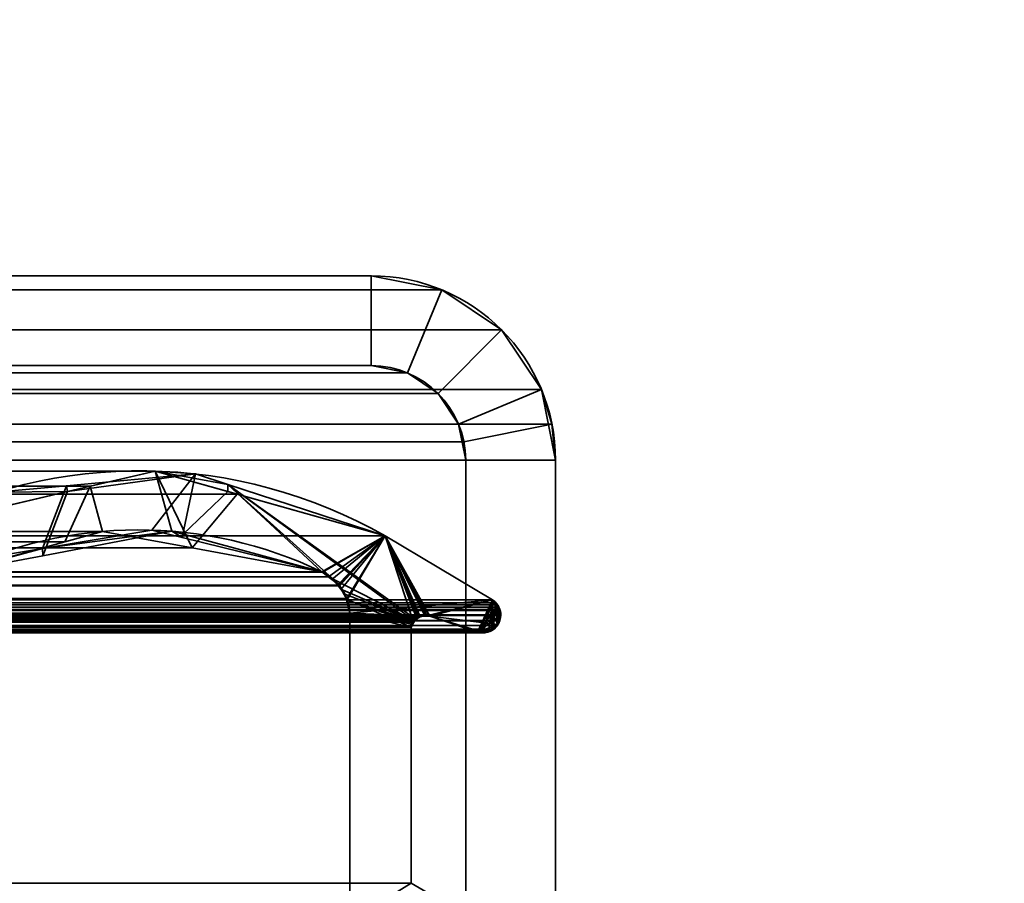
# Model space of a CAD drawing. Header units: millimetres. Extents: x -603 to 3703, y -121 to 193.
# Tile 284 of 656: x 406 to 422, y 7 to 22. Entities that reach past the tile are written whole.
import ezdxf

# ---------------------------------------------------------------- set-up
doc = ezdxf.new("R2010")
doc.units = ezdxf.units.MM
doc.layers.add('151', color=7, linetype='Continuous', true_color=0xffffff)

# ---------------------------------------------------------------- blocks, each defined once
blk = doc.blocks.new('UG_SURFACE_001')
at = {"layer": '151', "color": 252, "linetype": 'Continuous', "lineweight": 35}
for points in [[(603, -18, 2212.25), (603, 174.4, 2212.25), (-603, 174.4, 2212.25), (-603, -18, 2212.25)], [(-453, -18, 2062.25), (-453, 174.4, 2062.25), (453, 174.4, 2062.25), (453, -18, 2062.25)]]:
    blk.add_3dface(points, dxfattribs=at)
blk = doc.blocks.new('UG_SURFACE_010')
at = {"layer": '151', "color": 7, "linetype": 'Continuous', "lineweight": 35}
for points in [[(-409.18, 13.852, 2018.43), (409.18, 13.852, 2018.43), (407.808, 14.239, 2017.058)], [(-407.808, 14.239, 2017.058), (-409.18, 13.852, 2018.43), (407.808, 14.239, 2017.058)], [(407.808, 14.239, 2017.058), (406.725, 13.985, 2015.975), (-406.725, 13.985, 2015.975), (-407.808, 14.239, 2017.058)], [(408.429, 12.955, 2017.678), (406.932, 13.231, 2016.182), (406.725, 13.985, 2015.975), (407.808, 14.239, 2017.058)], [(407.808, 14.239, 2017.058), (409.18, 13.852, 2018.43), (408.429, 12.955, 2017.678)], [(409.18, 13.852, 2018.43), (-409.18, 13.852, 2018.43), (-411.652, 13.155, 2020.902), (411.652, 13.155, 2020.902)], [(404.366, 13.432, 2013.616), (-404.366, 13.432, 2013.616), (-406.725, 13.985, 2015.975), (406.725, 13.985, 2015.975)], [(406.299, 13.057, 2015.549), (404.432, 12.543, 2013.682), (404.366, 13.432, 2013.616), (406.725, 13.985, 2015.975)], [(406.725, 13.985, 2015.975), (406.932, 13.231, 2016.182), (406.299, 13.057, 2015.549)], [(409.18, 13.852, 2018.43), (411.652, 13.155, 2020.902), (410.595, 12.557, 2019.845), (408.429, 12.955, 2017.678)], [(406.932, 13.231, 2016.182), (-408.443, 13.138, 2017.693), (-408.088, 13.234, 2017.338)], [(406.932, 13.231, 2016.182), (408.429, 12.955, 2017.678), (-408.443, 13.138, 2017.693)], [(-408.088, 13.234, 2017.338), (406.299, 13.057, 2015.549), (406.932, 13.231, 2016.182)], [(-408.088, 13.234, 2017.338), (-406.31, 12.898, 2015.56), (406.299, 13.057, 2015.549)], [(413.445, 12.088, 2022.695), (411.652, 13.155, 2020.902), (-411.652, 13.155, 2020.902), (-413.445, 12.088, 2022.695)], [(-410.595, 12.557, 2019.845), (-408.443, 13.138, 2017.693), (408.429, 12.955, 2017.678)], [(406.299, 13.057, 2015.549), (-406.31, 12.898, 2015.56), (-404.432, 12.543, 2013.682)], [(-404.432, 12.543, 2013.682), (404.432, 12.543, 2013.682), (406.299, 13.057, 2015.549)], [(411.652, 13.155, 2020.902), (410.605, 12.552, 2019.855), (410.595, 12.557, 2019.845)], [(410.707, 12.472, 2019.957), (410.605, 12.552, 2019.855), (411.652, 13.155, 2020.902)], [(411.652, 13.155, 2020.902), (410.886, 12.333, 2020.136), (410.707, 12.472, 2019.957)], [(410.893, 12.321, 2020.143), (410.886, 12.333, 2020.136), (411.652, 13.155, 2020.902)], [(411.652, 13.155, 2020.902), (411.011, 12.108, 2020.261), (410.893, 12.321, 2020.143)], [(411.018, 12.095, 2020.268), (411.011, 12.108, 2020.261), (411.652, 13.155, 2020.902)], [(411.652, 13.155, 2020.902), (412.126, 11.715, 2021.376), (412.089, 11.633, 2021.339), (411.018, 12.095, 2020.268)], [(411.652, 13.155, 2020.902), (412.204, 11.79, 2021.454), (412.183, 11.77, 2021.433)], [(411.652, 13.155, 2020.902), (412.314, 11.82, 2021.564), (412.239, 11.804, 2021.489)], [(411.652, 13.155, 2020.902), (412.223, 11.8, 2021.473), (412.204, 11.79, 2021.454)], [(411.652, 13.155, 2020.902), (412.344, 11.826, 2021.594), (412.314, 11.82, 2021.564)], [(411.652, 13.155, 2020.902), (412.4, 11.817, 2021.65), (412.386, 11.819, 2021.636)], [(412.239, 11.804, 2021.489), (412.223, 11.8, 2021.473), (411.652, 13.155, 2020.902)], [(413.197, 11.548, 2022.447), (412.4, 11.817, 2021.65), (411.652, 13.155, 2020.902), (413.445, 12.088, 2022.695)], [(412.386, 11.819, 2021.636), (412.344, 11.826, 2021.594), (411.652, 13.155, 2020.902)], [(412.183, 11.77, 2021.433), (412.126, 11.715, 2021.376), (412.126, 11.715, 2021.376), (411.652, 13.155, 2020.902)], [(408.429, 12.955, 2017.678), (410.595, 12.557, 2019.845), (-410.595, 12.557, 2019.845)], [(-410.708, 12.472, 2019.958), (-410.595, 12.557, 2019.845), (410.595, 12.557, 2019.845)], [(410.595, 12.557, 2019.845), (410.605, 12.552, 2019.855), (-410.708, 12.472, 2019.958)], [(410.605, 12.552, 2019.855), (410.707, 12.472, 2019.957), (-410.708, 12.472, 2019.958)], [(410.886, 12.333, 2020.136), (-410.89, 12.318, 2020.14), (-410.873, 12.349, 2020.123)], [(410.886, 12.333, 2020.136), (-410.873, 12.349, 2020.123), (-410.708, 12.472, 2019.958)], [(-410.708, 12.472, 2019.958), (410.707, 12.472, 2019.957), (410.886, 12.333, 2020.136)], [(411.011, 12.108, 2020.261), (-411.01, 12.108, 2020.26), (-410.89, 12.318, 2020.14)], [(410.886, 12.333, 2020.136), (410.893, 12.321, 2020.143), (-410.89, 12.318, 2020.14)], [(-410.89, 12.318, 2020.14), (410.893, 12.321, 2020.143), (411.011, 12.108, 2020.261)], [(413.533, 12.004, 2022.783), (413.498, 12.037, 2022.748), (-413.498, 12.037, 2022.748), (-413.533, 12.004, 2022.783)], [(413.445, 12.088, 2022.695), (-413.445, 12.088, 2022.695), (-413.498, 12.037, 2022.748), (413.498, 12.037, 2022.748)], [(411.018, 12.095, 2020.268), (-411.062, 11.866, 2020.312), (-411.02, 12.091, 2020.27)], [(411.018, 12.095, 2020.268), (411.062, 11.866, 2020.312), (-411.062, 11.866, 2020.312)], [(411.018, 12.095, 2020.268), (-411.02, 12.091, 2020.27), (-411.01, 12.108, 2020.26)], [(-411.01, 12.108, 2020.26), (411.011, 12.108, 2020.261), (411.018, 12.095, 2020.268)], [(411.062, 11.866, 2020.312), (411.018, 12.095, 2020.268), (412.089, 11.633, 2021.339)], [(413.445, 12.088, 2022.695), (413.29, 11.543, 2022.54), (413.248, 11.537, 2022.498), (413.197, 11.548, 2022.447)], [(413.445, 12.088, 2022.695), (413.379, 11.555, 2022.629), (413.29, 11.543, 2022.54)], [(413.433, 11.573, 2022.682), (413.402, 11.558, 2022.652), (413.379, 11.555, 2022.629), (413.445, 12.088, 2022.695)], [(413.445, 12.088, 2022.695), (413.459, 11.596, 2022.709), (413.433, 11.573, 2022.682)], [(413.459, 11.596, 2022.709), (413.445, 12.088, 2022.695), (413.498, 12.037, 2022.748)], [(413.528, 11.658, 2022.778), (413.459, 11.596, 2022.709), (413.498, 12.037, 2022.748)], [(413.498, 12.037, 2022.748), (413.568, 11.736, 2022.818), (413.529, 11.658, 2022.779), (413.528, 11.658, 2022.778)], [(413.568, 11.736, 2022.818), (413.498, 12.037, 2022.748), (413.533, 12.004, 2022.783), (413.551, 11.964, 2022.801)], [(-413.576, 11.909, 2022.826), (-413.584, 11.838, 2022.834), (413.584, 11.838, 2022.834)], [(413.576, 11.909, 2022.826), (413.568, 11.926, 2022.818), (-413.568, 11.926, 2022.818), (-413.576, 11.909, 2022.826)], [(-413.576, 11.909, 2022.826), (413.584, 11.838, 2022.834), (413.576, 11.909, 2022.826)], [(413.551, 11.964, 2022.801), (-413.551, 11.964, 2022.801), (-413.568, 11.926, 2022.818), (413.568, 11.926, 2022.818)], [(-413.533, 12.004, 2022.783), (-413.551, 11.964, 2022.801), (413.551, 11.964, 2022.801)], [(-413.533, 12.004, 2022.783), (413.551, 11.964, 2022.801), (413.533, 12.004, 2022.783)], [(-411.062, 6.719, 2020.312), (-411.062, 11.866, 2020.312), (411.062, 11.866, 2020.312), (411.062, 6.719, 2020.312)], [(411.062, 6.719, 2020.312), (411.062, 11.866, 2020.312), (412.089, 11.633, 2021.339), (412.089, 7.354, 2021.339)], [(413.568, 11.736, 2022.818), (413.551, 11.964, 2022.801), (413.568, 11.926, 2022.818)], [(413.568, 11.736, 2022.818), (413.568, 11.926, 2022.818), (413.576, 11.909, 2022.826), (413.584, 11.838, 2022.834)], [(413.585, 11.825, 2022.835), (-413.584, 11.838, 2022.834), (-413.585, 11.825, 2022.835)], [(-413.585, 11.825, 2022.835), (-413.572, 11.745, 2022.822), (413.572, 11.745, 2022.822), (413.585, 11.825, 2022.835)], [(413.585, 11.825, 2022.835), (413.584, 11.838, 2022.834), (-413.584, 11.838, 2022.834)], [(413.572, 11.745, 2022.822), (-413.572, 11.745, 2022.822), (-413.568, 11.736, 2022.818), (413.568, 11.736, 2022.818)], [(413.568, 11.736, 2022.818), (-413.568, 11.736, 2022.818), (-413.529, 11.658, 2022.779)], [(413.529, 11.658, 2022.779), (413.568, 11.736, 2022.818), (-413.529, 11.658, 2022.779)], [(412.4, 11.817, 2021.65), (413.197, 11.548, 2022.447), (-413.197, 11.548, 2022.447), (-412.4, 11.817, 2021.65)], [(412.4, 11.817, 2021.65), (-412.4, 11.817, 2021.65), (-412.386, 11.817, 2021.636)], [(412.344, 11.826, 2021.594), (-412.386, 11.817, 2021.636), (-412.313, 11.816, 2021.563)], [(412.344, 11.826, 2021.594), (412.386, 11.819, 2021.636), (-412.386, 11.817, 2021.636)], [(-412.386, 11.817, 2021.636), (412.386, 11.819, 2021.636), (412.4, 11.817, 2021.65)], [(-412.313, 11.816, 2021.563), (412.314, 11.82, 2021.564), (412.344, 11.826, 2021.594)], [(412.314, 11.82, 2021.564), (-412.313, 11.816, 2021.563), (-412.26, 11.815, 2021.51)], [(-412.26, 11.815, 2021.51), (412.239, 11.804, 2021.489), (412.314, 11.82, 2021.564)], [(-412.26, 11.815, 2021.51), (-412.24, 11.803, 2021.49), (412.239, 11.804, 2021.489)], [(412.223, 11.8, 2021.473), (412.239, 11.804, 2021.489), (-412.24, 11.803, 2021.49)], [(412.204, 11.79, 2021.454), (-412.24, 11.803, 2021.49), (-412.182, 11.77, 2021.432)], [(412.204, 11.79, 2021.454), (412.223, 11.8, 2021.473), (-412.24, 11.803, 2021.49)], [(-412.182, 11.77, 2021.432), (412.183, 11.77, 2021.433), (412.204, 11.79, 2021.454)], [(412.183, 11.77, 2021.433), (-412.182, 11.77, 2021.432), (-412.163, 11.759, 2021.413)], [(-412.163, 11.759, 2021.413), (412.126, 11.715, 2021.376), (412.183, 11.77, 2021.433)], [(-412.163, 11.759, 2021.413), (-412.129, 11.711, 2021.379), (412.126, 11.715, 2021.376)], [(412.126, 11.715, 2021.376), (-412.129, 11.711, 2021.379), (-412.107, 11.682, 2021.357)], [(412.126, 11.715, 2021.376), (412.126, 11.715, 2021.376), (-412.129, 11.711, 2021.379)], [(-412.107, 11.682, 2021.357), (412.089, 11.633, 2021.339), (412.126, 11.715, 2021.376)], [(413.584, 11.838, 2022.834), (413.585, 11.825, 2022.835), (413.572, 11.745, 2022.822), (413.568, 11.736, 2022.818)], [(-413.529, 11.658, 2022.779), (-413.528, 11.658, 2022.778), (413.528, 11.658, 2022.778), (413.529, 11.658, 2022.779)], [(413.528, 11.658, 2022.778), (-413.528, 11.658, 2022.778), (-413.459, 11.596, 2022.709), (413.459, 11.596, 2022.709)], [(413.459, 11.596, 2022.709), (-413.459, 11.596, 2022.709), (-413.433, 11.573, 2022.682)], [(413.433, 11.573, 2022.682), (413.459, 11.596, 2022.709), (-413.433, 11.573, 2022.682)], [(413.433, 11.573, 2022.682), (-413.433, 11.573, 2022.682), (-413.402, 11.558, 2022.652)], [(413.402, 11.558, 2022.652), (413.433, 11.573, 2022.682), (-413.402, 11.558, 2022.652)], [(-413.402, 11.558, 2022.652), (-413.379, 11.555, 2022.629), (413.379, 11.555, 2022.629), (413.402, 11.558, 2022.652)], [(413.379, 11.555, 2022.629), (-413.379, 11.555, 2022.629), (-413.29, 11.543, 2022.54), (413.29, 11.543, 2022.54)], [(413.248, 11.537, 2022.498), (-413.29, 11.543, 2022.54), (-413.248, 11.537, 2022.498)], [(413.248, 11.537, 2022.498), (413.29, 11.543, 2022.54), (-413.29, 11.543, 2022.54)], [(-413.248, 11.537, 2022.498), (413.197, 11.548, 2022.447), (413.248, 11.537, 2022.498)], [(-413.248, 11.537, 2022.498), (-413.197, 11.548, 2022.447), (413.197, 11.548, 2022.447)], [(-412.107, 11.682, 2021.357), (-412.089, 11.633, 2021.339), (412.089, 11.633, 2021.339)], [(412.089, 7.354, 2021.339), (412.089, 11.633, 2021.339), (-412.089, 11.633, 2021.339), (-412.089, 7.354, 2021.339)]]:
    blk.add_3dface(points, dxfattribs=at)
blk = doc.blocks.new('UG_SURFACE_011')
at = {"layer": '151', "color": 7, "linetype": 'Continuous', "lineweight": 35}
for points in [[(406.328, 13.993, -8.75), (408.486, 14.191, -8.75), (407.753, 13.253, -8.75), (405.929, 12.948, -8.75)], [(405.931, 12.826, 2015.181), (408.088, 13.234, 2017.338), (407.808, 14.239, 2017.058), (406.343, 13.896, 2015.593)], [(408.486, 14.191, -8.75), (406.328, 13.993, -8.75), (406.343, 13.896, 2015.593)], [(406.343, 13.896, 2015.593), (407.808, 14.239, 2017.058), (408.486, 14.191, -8.75)], [(408.261, 13.128, -8.75), (407.753, 13.253, -8.75), (408.486, 14.191, -8.75)], [(407.808, 14.239, 2017.058), (409.022, 14.015, -8.75), (408.486, 14.191, -8.75)], [(407.808, 14.239, 2017.058), (409.022, 13.897, 2018.272), (409.022, 14.015, -8.75)], [(409.022, 13.897, 2018.272), (407.808, 14.239, 2017.058), (408.088, 13.234, 2017.338), (408.278, 13.183, 2017.528)], [(408.486, 14.191, -8.75), (409.022, 14.015, -8.75), (410.595, 12.557, -8.75), (408.261, 13.128, -8.75)], [(405.929, 12.948, -8.75), (405.018, 12.796, -8.75), (405.151, 13.885, -8.75), (406.328, 13.993, -8.75)], [(406.343, 13.896, 2015.593), (406.328, 13.993, -8.75), (405.151, 13.885, -8.75)], [(411.652, 13.155, -8.75), (409.022, 14.015, -8.75), (409.022, 13.897, 2018.272)], [(409.022, 14.015, -8.75), (412.142, 11.736, -8.75), (410.786, 12.435, -8.75), (410.771, 12.445, -8.75)], [(410.771, 12.445, -8.75), (410.595, 12.557, -8.75), (409.022, 14.015, -8.75)], [(409.022, 14.015, -8.75), (411.652, 13.155, -8.75), (412.223, 11.8, -8.75), (412.174, 11.762, -8.75)], [(412.174, 11.762, -8.75), (412.142, 11.736, -8.75), (409.022, 14.015, -8.75)], [(403.663, 13.267, 2012.913), (406.343, 13.896, 2015.593), (405.151, 13.885, -8.75)], [(406.343, 13.896, 2015.593), (403.663, 13.267, 2012.913), (404.432, 12.543, 2013.682), (405.931, 12.826, 2015.181)], [(408.278, 13.183, 2017.528), (410.595, 12.557, 2019.845), (411.652, 13.155, 2020.902), (409.022, 13.897, 2018.272)], [(409.022, 13.897, 2018.272), (411.652, 13.155, 2020.902), (411.652, 13.155, -8.75)], [(408.088, 13.234, 2017.338), (405.929, 12.948, -8.75), (407.753, 13.253, -8.75)], [(408.088, 13.234, 2017.338), (405.931, 12.826, 2015.181), (405.929, 12.948, -8.75)], [(408.088, 13.234, 2017.338), (407.753, 13.253, -8.75), (408.261, 13.128, -8.75)], [(408.261, 13.128, -8.75), (408.278, 13.183, 2017.528), (408.088, 13.234, 2017.338)], [(408.278, 13.183, 2017.528), (408.261, 13.128, -8.75), (410.595, 12.557, -8.75)], [(410.595, 12.557, -8.75), (410.595, 12.557, 2019.845), (408.278, 13.183, 2017.528)], [(411.652, 13.155, 2020.902), (410.595, 12.557, 2019.845), (410.765, 12.429, 2020.015)], [(410.765, 12.429, 2020.015), (410.873, 12.349, 2020.123), (411.652, 13.155, 2020.902)], [(411.652, 13.155, 2020.902), (410.873, 12.349, 2020.123), (410.918, 12.268, 2020.169)], [(410.918, 12.268, 2020.169), (411.02, 12.091, 2020.27), (411.652, 13.155, 2020.902)], [(413.445, 12.088, 2022.695), (411.652, 13.155, 2020.902), (411.02, 12.091, 2020.27), (411.021, 12.086, 2020.271)], [(413.445, 12.088, -8.75), (411.652, 13.155, -8.75), (411.652, 13.155, 2020.902), (413.445, 12.088, 2022.695)], [(413.197, 11.548, -8.75), (412.4, 11.817, -8.75), (411.652, 13.155, -8.75), (413.445, 12.088, -8.75)], [(411.652, 13.155, -8.75), (412.323, 11.826, -8.75), (412.319, 11.825, -8.75)], [(412.319, 11.825, -8.75), (412.24, 11.805, -8.75), (411.652, 13.155, -8.75)], [(412.4, 11.817, -8.75), (412.323, 11.826, -8.75), (411.652, 13.155, -8.75)], [(412.24, 11.805, -8.75), (412.223, 11.8, -8.75), (411.652, 13.155, -8.75)], [(405.929, 12.948, -8.75), (405.931, 12.826, 2015.181), (404.432, 12.543, 2013.682)], [(404.432, 12.543, 2013.682), (405.018, 12.796, -8.75), (405.929, 12.948, -8.75)], [(410.771, 12.445, -8.75), (410.765, 12.429, 2020.015), (410.595, 12.557, 2019.845)], [(410.595, 12.557, 2019.845), (410.595, 12.557, -8.75), (410.771, 12.445, -8.75)], [(410.765, 12.429, 2020.015), (410.771, 12.445, -8.75), (410.786, 12.435, -8.75)], [(410.786, 12.435, -8.75), (410.873, 12.349, 2020.123), (410.765, 12.429, 2020.015)], [(410.915, 12.269, -8.75), (410.786, 12.435, -8.75), (412.142, 11.736, -8.75)], [(410.786, 12.435, -8.75), (410.918, 12.268, 2020.169), (410.873, 12.349, 2020.123)], [(410.786, 12.435, -8.75), (410.915, 12.269, -8.75), (410.918, 12.268, 2020.169)], [(412.142, 11.736, -8.75), (410.982, 12.182, -8.75), (410.915, 12.269, -8.75)], [(410.918, 12.268, 2020.169), (410.915, 12.269, -8.75), (410.982, 12.182, -8.75)], [(410.982, 12.182, -8.75), (411.02, 12.091, 2020.27), (410.918, 12.268, 2020.169)], [(411.007, 12.083, -8.75), (410.982, 12.182, -8.75), (412.142, 11.736, -8.75)], [(411.02, 12.091, 2020.27), (410.982, 12.182, -8.75), (411.007, 12.083, -8.75)], [(411.007, 12.083, -8.75), (411.021, 12.086, 2020.271), (411.02, 12.091, 2020.27)], [(411.021, 12.086, 2020.271), (411.007, 12.083, -8.75), (411.062, 11.866, -8.75)], [(411.007, 12.083, -8.75), (412.142, 11.736, -8.75), (412.127, 11.706, -8.75)], [(412.127, 11.706, -8.75), (412.089, 11.633, -8.75), (411.062, 11.866, -8.75), (411.007, 12.083, -8.75)], [(411.021, 12.086, 2020.271), (411.062, 11.866, 2020.312), (413.445, 12.088, 2022.695)], [(411.062, 11.866, -8.75), (411.062, 11.866, 2020.312), (411.021, 12.086, 2020.271)], [(413.445, 12.088, 2022.695), (411.062, 11.866, 2020.312), (412.26, 11.815, 2021.51), (412.319, 11.816, 2021.569)], [(412.319, 11.816, 2021.569), (412.4, 11.817, 2021.65), (413.445, 12.088, 2022.695)], [(413.483, 12.051, 2022.733), (413.445, 12.088, 2022.695), (412.4, 11.817, 2021.65), (413.536, 11.674, 2022.786)], [(413.445, 12.088, -8.75), (413.469, 12.07, -8.75), (413.483, 12.054, -8.75), (413.197, 11.548, -8.75)], [(413.197, 11.548, -8.75), (413.483, 12.054, -8.75), (413.541, 11.988, -8.75)], [(413.469, 12.07, -8.75), (413.445, 12.088, -8.75), (413.445, 12.088, 2022.695)], [(413.445, 12.088, 2022.695), (413.483, 12.051, 2022.733), (413.469, 12.07, -8.75)], [(413.483, 12.051, 2022.733), (413.483, 12.054, -8.75), (413.469, 12.07, -8.75)], [(413.541, 11.988, -8.75), (413.483, 12.054, -8.75), (413.483, 12.051, 2022.733)], [(413.483, 12.051, 2022.733), (413.533, 12.004, 2022.783), (413.541, 11.988, -8.75)], [(413.54, 11.988, 2022.79), (413.533, 12.004, 2022.783), (413.483, 12.051, 2022.733), (413.536, 11.674, 2022.786)], [(412.089, 11.633, -8.75), (412.089, 7.354, -8.75), (411.062, 6.719, -8.75), (411.062, 11.866, -8.75)], [(411.062, 11.866, 2020.312), (412.163, 11.759, 2021.413), (412.172, 11.764, 2021.422)], [(411.062, 11.866, 2020.312), (412.107, 11.682, 2021.357), (412.124, 11.705, 2021.374)], [(412.172, 11.764, 2021.422), (412.24, 11.804, 2021.49), (411.062, 11.866, 2020.312)], [(412.24, 11.804, 2021.49), (412.26, 11.815, 2021.51), (411.062, 11.866, 2020.312)], [(411.062, 11.866, 2020.312), (412.089, 11.633, 2021.339), (412.107, 11.682, 2021.357)], [(412.124, 11.705, 2021.374), (412.163, 11.759, 2021.413), (411.062, 11.866, 2020.312)], [(412.089, 7.354, 2021.339), (412.089, 11.633, 2021.339), (411.062, 11.866, 2020.312), (411.062, 6.719, 2020.312)], [(411.062, 6.719, 2020.312), (411.062, 11.866, 2020.312), (411.062, 11.866, -8.75), (411.062, 6.719, -8.75)], [(413.197, 11.548, -8.75), (413.541, 11.988, -8.75), (413.546, 11.982, -8.75), (413.57, 11.91, -8.75)], [(413.57, 11.91, -8.75), (413.584, 11.868, -8.75), (413.58, 11.831, -8.75), (413.197, 11.548, -8.75)], [(413.533, 12.004, 2022.783), (413.54, 11.988, 2022.79), (413.541, 11.988, -8.75)], [(413.575, 11.911, 2022.825), (413.54, 11.988, 2022.79), (413.536, 11.674, 2022.786)], [(413.585, 11.83, 2022.835), (413.576, 11.909, 2022.826), (413.575, 11.911, 2022.825), (413.536, 11.674, 2022.786)], [(413.57, 11.91, -8.75), (413.546, 11.982, -8.75), (413.54, 11.988, 2022.79)], [(413.54, 11.988, 2022.79), (413.575, 11.911, 2022.825), (413.57, 11.91, -8.75)], [(413.546, 11.982, -8.75), (413.541, 11.988, -8.75), (413.54, 11.988, 2022.79)], [(413.584, 11.868, -8.75), (413.57, 11.91, -8.75), (413.575, 11.911, 2022.825)], [(413.58, 11.831, -8.75), (413.584, 11.868, -8.75), (413.575, 11.911, 2022.825)], [(413.575, 11.911, 2022.825), (413.576, 11.909, 2022.826), (413.58, 11.831, -8.75)], [(413.576, 11.909, 2022.826), (413.585, 11.83, 2022.835), (413.58, 11.831, -8.75)], [(412.107, 11.682, 2021.357), (412.089, 11.633, -8.75), (412.127, 11.706, -8.75)], [(412.127, 11.706, -8.75), (412.124, 11.705, 2021.374), (412.107, 11.682, 2021.357)], [(412.163, 11.759, 2021.413), (412.124, 11.705, 2021.374), (412.127, 11.706, -8.75)], [(412.163, 11.759, 2021.413), (412.127, 11.706, -8.75), (412.142, 11.736, -8.75)], [(412.163, 11.759, 2021.413), (412.142, 11.736, -8.75), (412.174, 11.762, -8.75)], [(412.174, 11.762, -8.75), (412.172, 11.764, 2021.422), (412.163, 11.759, 2021.413)], [(412.223, 11.8, -8.75), (412.24, 11.804, 2021.49), (412.172, 11.764, 2021.422)], [(412.172, 11.764, 2021.422), (412.174, 11.762, -8.75), (412.223, 11.8, -8.75)], [(412.223, 11.8, -8.75), (412.24, 11.805, -8.75), (412.24, 11.804, 2021.49)], [(412.26, 11.815, 2021.51), (412.24, 11.805, -8.75), (412.319, 11.825, -8.75)], [(412.26, 11.815, 2021.51), (412.24, 11.804, 2021.49), (412.24, 11.805, -8.75)], [(412.319, 11.825, -8.75), (412.319, 11.816, 2021.569), (412.26, 11.815, 2021.51)], [(412.319, 11.816, 2021.569), (412.319, 11.825, -8.75), (412.323, 11.826, -8.75)], [(412.319, 11.816, 2021.569), (412.323, 11.826, -8.75), (412.4, 11.817, -8.75)], [(412.4, 11.817, -8.75), (412.4, 11.817, 2021.65), (412.319, 11.816, 2021.569)], [(412.4, 11.817, -8.75), (413.197, 11.548, -8.75), (413.197, 11.548, 2022.447), (412.4, 11.817, 2021.65)], [(412.4, 11.817, 2021.65), (413.197, 11.548, 2022.447), (413.248, 11.537, 2022.498), (413.299, 11.544, 2022.549)], [(413.299, 11.544, 2022.549), (413.397, 11.557, 2022.647), (413.536, 11.674, 2022.786), (412.4, 11.817, 2021.65)], [(413.197, 11.548, -8.75), (413.58, 11.831, -8.75), (413.572, 11.745, -8.75), (413.534, 11.674, -8.75)], [(413.536, 11.674, 2022.786), (413.534, 11.674, -8.75), (413.572, 11.745, -8.75)], [(413.536, 11.674, 2022.786), (413.572, 11.745, 2022.822), (413.585, 11.825, 2022.835), (413.585, 11.83, 2022.835)], [(413.572, 11.745, -8.75), (413.572, 11.745, 2022.822), (413.536, 11.674, 2022.786)], [(413.58, 11.831, -8.75), (413.585, 11.825, 2022.835), (413.572, 11.745, 2022.822)], [(413.572, 11.745, 2022.822), (413.572, 11.745, -8.75), (413.58, 11.831, -8.75)], [(413.58, 11.831, -8.75), (413.585, 11.83, 2022.835), (413.585, 11.825, 2022.835)], [(412.107, 11.682, 2021.357), (412.089, 11.633, 2021.339), (412.089, 11.633, -8.75)], [(412.089, 7.354, -8.75), (412.089, 11.633, -8.75), (412.089, 11.633, 2021.339), (412.089, 7.354, 2021.339)], [(413.534, 11.674, -8.75), (413.52, 11.647, -8.75), (413.477, 11.612, -8.75), (413.197, 11.548, -8.75)], [(413.3, 11.539, -8.75), (413.197, 11.548, -8.75), (413.477, 11.612, -8.75)], [(413.248, 11.537, 2022.498), (413.197, 11.548, -8.75), (413.3, 11.539, -8.75)], [(413.248, 11.537, 2022.498), (413.197, 11.548, 2022.447), (413.197, 11.548, -8.75)], [(413.3, 11.539, -8.75), (413.299, 11.544, 2022.549), (413.248, 11.537, 2022.498)], [(413.396, 11.56, -8.75), (413.397, 11.557, 2022.647), (413.299, 11.544, 2022.549)], [(413.299, 11.544, 2022.549), (413.32, 11.537, -8.75), (413.396, 11.56, -8.75)], [(413.299, 11.544, 2022.549), (413.3, 11.539, -8.75), (413.32, 11.537, -8.75)], [(413.396, 11.56, -8.75), (413.32, 11.537, -8.75), (413.3, 11.539, -8.75), (413.477, 11.612, -8.75)], [(413.477, 11.612, -8.75), (413.425, 11.569, -8.75), (413.396, 11.56, -8.75)], [(413.397, 11.557, 2022.647), (413.396, 11.56, -8.75), (413.425, 11.569, -8.75)], [(413.478, 11.614, 2022.728), (413.529, 11.658, 2022.779), (413.536, 11.674, 2022.786), (413.397, 11.557, 2022.647)], [(413.397, 11.557, 2022.647), (413.402, 11.558, 2022.652), (413.433, 11.573, 2022.682), (413.478, 11.614, 2022.728)], [(413.425, 11.569, -8.75), (413.402, 11.558, 2022.652), (413.397, 11.557, 2022.647)], [(413.425, 11.569, -8.75), (413.433, 11.573, 2022.682), (413.402, 11.558, 2022.652)], [(413.433, 11.573, 2022.682), (413.425, 11.569, -8.75), (413.477, 11.612, -8.75)], [(413.477, 11.612, -8.75), (413.478, 11.614, 2022.728), (413.433, 11.573, 2022.682)], [(413.478, 11.614, 2022.728), (413.477, 11.612, -8.75), (413.52, 11.647, -8.75)], [(413.52, 11.647, -8.75), (413.529, 11.658, 2022.779), (413.478, 11.614, 2022.728)], [(413.529, 11.658, 2022.779), (413.52, 11.647, -8.75), (413.534, 11.674, -8.75)], [(413.534, 11.674, -8.75), (413.536, 11.674, 2022.786), (413.529, 11.658, 2022.779)]]:
    blk.add_3dface(points, dxfattribs=at)
blk = doc.blocks.new('UG_SURFACE_035')
at = {"layer": '151', "color": 252, "linetype": 'Continuous', "lineweight": 35}
for points in [[(411.42, 17.5, 2020.67), (-411.42, 17.5, 2020.67), (-412.599, 17.266, 2021.849), (412.599, 17.266, 2021.849)], [(-411.42, 17.5, 2020.67), (411.42, 17.5, 2020.67), (403.11, 17.5, 2012.36), (-403.11, 17.5, 2012.36)], [(411.42, 16, 2020.67), (403.11, 16, 2012.36), (403.11, 17.5, 2012.36), (411.42, 17.5, 2020.67)], [(411.42, 17.5, 2020.67), (412.599, 17.266, 2021.849), (412.025, 15.88, 2021.275), (411.42, 16, 2020.67)], [(412.599, 17.266, 2021.849), (-412.599, 17.266, 2021.849), (-413.598, 16.598, 2022.848), (413.598, 16.598, 2022.848)], [(412.599, 17.266, 2021.849), (413.598, 16.598, 2022.848), (412.537, 15.537, 2021.787), (412.025, 15.88, 2021.275)], [(413.598, 16.598, 2022.848), (-413.598, 16.598, 2022.848), (-414.266, 15.599, 2023.515), (414.266, 15.599, 2023.515)], [(412.88, 15.025, 2022.13), (412.537, 15.537, 2021.787), (413.598, 16.598, 2022.848), (414.266, 15.599, 2023.515)], [(412.025, 15.88, 2021.275), (-412.025, 15.88, 2021.275), (-411.42, 16, 2020.67), (411.42, 16, 2020.67)], [(-411.42, 16, 2020.67), (-403.11, 16, 2012.36), (403.11, 16, 2012.36), (411.42, 16, 2020.67)], [(412.537, 15.537, 2021.787), (-412.537, 15.537, 2021.787), (-412.025, 15.88, 2021.275), (412.025, 15.88, 2021.275)], [(414.441, 15.021, 2023.691), (414.266, 15.599, 2023.515), (-414.266, 15.599, 2023.515), (-414.441, 15.021, 2023.691)], [(412.88, 15.025, 2022.13), (-412.88, 15.025, 2022.13), (-412.537, 15.537, 2021.787), (412.537, 15.537, 2021.787)], [(412.97, 14.728, 2022.22), (412.88, 15.025, 2022.13), (414.266, 15.599, 2023.515), (414.441, 15.021, 2023.691)], [(-414.441, 15.021, 2023.691), (-414.5, 14.42, 2023.75), (414.5, 14.42, 2023.75)], [(-414.441, 15.021, 2023.691), (414.5, 14.42, 2023.75), (414.441, 15.021, 2023.691)], [(-412.97, 14.728, 2022.22), (-412.88, 15.025, 2022.13), (412.88, 15.025, 2022.13), (412.97, 14.728, 2022.22)], [(413, 14.42, 2022.25), (412.97, 14.728, 2022.22), (414.441, 15.021, 2023.691), (414.5, 14.42, 2023.75)], [(413, 14.42, 2022.25), (-413, 14.42, 2022.25), (-412.97, 14.728, 2022.22)], [(412.97, 14.728, 2022.22), (413, 14.42, 2022.25), (-412.97, 14.728, 2022.22)], [(-414.5, -29.92, 2023.75), (414.5, -29.92, 2023.75), (414.5, 14.42, 2023.75), (-414.5, 14.42, 2023.75)], [(-413, -29.92, 2022.25), (-413, 14.42, 2022.25), (413, 14.42, 2022.25), (413, -29.92, 2022.25)], [(414.5, 14.42, 2023.75), (414.5, -29.92, 2023.75), (413, -29.92, 2022.25), (413, 14.42, 2022.25)]]:
    blk.add_3dface(points, dxfattribs=at)
blk = doc.blocks.new('UG_SURFACE_036')
at = {"layer": '151', "color": 252, "linetype": 'Continuous', "lineweight": 35}
for points in [[(411.42, 17.5, 2020.67), (411.42, 17.5, -8.75), (403.11, 17.5, -8.75), (403.11, 17.5, 2012.36)], [(411.42, 16, -8.75), (403.11, 16, -8.75), (403.11, 17.5, -8.75), (411.42, 17.5, -8.75)], [(411.42, 17.5, 2020.67), (403.11, 17.5, 2012.36), (403.11, 16, 2012.36), (411.42, 16, 2020.67)], [(412.599, 17.266, 2021.849), (412.599, 17.266, -8.75), (411.42, 17.5, -8.75), (411.42, 17.5, 2020.67)], [(411.42, 17.5, -8.75), (412.599, 17.266, -8.75), (412.025, 15.88, -8.75), (411.42, 16, -8.75)], [(411.42, 16, 2020.67), (412.025, 15.88, 2021.275), (412.599, 17.266, 2021.849), (411.42, 17.5, 2020.67)], [(412.599, 17.266, -8.75), (413.598, 16.598, -8.75), (412.537, 15.537, -8.75), (412.025, 15.88, -8.75)], [(412.025, 15.88, 2021.275), (412.537, 15.537, 2021.787), (413.598, 16.598, 2022.848), (412.599, 17.266, 2021.849)], [(413.598, 16.598, 2022.848), (413.598, 16.598, -8.75), (412.599, 17.266, -8.75), (412.599, 17.266, 2021.849)], [(413.598, 16.598, -8.75), (414.266, 15.599, -8.75), (412.88, 15.025, -8.75), (412.537, 15.537, -8.75)], [(414.266, 15.599, 2023.515), (413.598, 16.598, 2022.848), (412.537, 15.537, 2021.787), (412.88, 15.025, 2022.13)], [(414.266, 15.599, 2023.515), (414.266, 15.599, -8.75), (413.598, 16.598, -8.75), (413.598, 16.598, 2022.848)], [(411.42, 16, 2020.67), (403.11, 16, 2012.36), (403.11, 16, -8.75), (411.42, 16, -8.75)], [(411.42, 16, 2020.67), (411.42, 16, -8.75), (412.025, 15.88, -8.75), (412.025, 15.88, 2021.275)], [(412.025, 15.88, 2021.275), (412.025, 15.88, -8.75), (412.537, 15.537, -8.75), (412.537, 15.537, 2021.787)], [(412.537, 15.537, 2021.787), (412.537, 15.537, -8.75), (412.88, 15.025, -8.75), (412.88, 15.025, 2022.13)], [(413, 14.42, -8.75), (412.88, 15.025, -8.75), (414.266, 15.599, -8.75), (414.5, 14.42, -8.75)], [(414.441, 15.021, 2023.691), (414.266, 15.599, 2023.515), (412.88, 15.025, 2022.13), (412.97, 14.728, 2022.22)], [(414.5, 14.42, -8.75), (414.266, 15.599, -8.75), (414.266, 15.599, 2023.515)], [(414.266, 15.599, 2023.515), (414.441, 15.021, 2023.691), (414.5, 14.42, -8.75)], [(413, 14.42, -8.75), (412.97, 14.728, 2022.22), (412.88, 15.025, 2022.13)], [(412.88, 15.025, 2022.13), (412.88, 15.025, -8.75), (413, 14.42, -8.75)], [(414.5, 14.42, 2023.75), (414.441, 15.021, 2023.691), (412.97, 14.728, 2022.22), (413, 14.42, 2022.25)], [(414.441, 15.021, 2023.691), (414.5, 14.42, 2023.75), (414.5, 14.42, -8.75)], [(413, 14.42, -8.75), (413, 14.42, 2022.25), (412.97, 14.728, 2022.22)], [(413, -29.92, 2022.25), (413, 14.42, 2022.25), (413, 14.42, -8.75), (413, -29.92, -8.75)], [(414.5, 14.42, -8.75), (414.5, -29.92, -8.75), (413, -29.92, -8.75), (413, 14.42, -8.75)], [(413, 14.42, 2022.25), (413, -29.92, 2022.25), (414.5, -29.92, 2023.75), (414.5, 14.42, 2023.75)], [(414.5, -29.92, 2023.75), (414.5, -29.92, -8.75), (414.5, 14.42, -8.75), (414.5, 14.42, 2023.75)]]:
    blk.add_3dface(points, dxfattribs=at)

msp = doc.modelspace()

# ---------------------------------------------------------------- linework, layer by layer
at = {"layer": '151', "color": 252, "linetype": 'Continuous', "lineweight": 35}
for p, q in [((411.42, 17.5, 2020.67), (-411.42, 17.5, 2020.67)), ((411.42, 17.5, 2020.67), (403.11, 17.5, 2012.36)), ((411.42, 17.5, 2020.67), (403.11, 17.5, 2012.36)), ((411.42, 17.5, -8.75), (403.11, 17.5, -8.75)), ((411.42, 17.5, -8.75), (411.42, 17.5, 2020.67)), ((411.42, 16, 2020.67), (-411.42, 16, 2020.67)), ((411.42, 16, -8.75), (403.11, 16, -8.75)), ((411.42, 16, 2020.67), (403.11, 16, 2012.36)), ((411.42, 16, 2020.67), (403.11, 16, 2012.36)), ((411.42, 16, -8.75), (411.42, 16, 2020.67)), ((414.5, 14.42, 2023.75), (-414.5, 14.42, 2023.75)), ((413, 14.42, 2022.25), (-413, 14.42, 2022.25)), ((413, -29.92, -8.75), (413, 14.42, -8.75)), ((413, -29.92, 2022.25), (413, 14.42, 2022.25)), ((413, 14.42, -8.75), (413, 14.42, 2022.25)), ((413, -29.92, 2022.25), (413, 14.42, 2022.25)), ((414.5, 14.42, -8.75), (414.5, 14.42, 2023.75)), ((414.5, -29.92, 2023.75), (414.5, 14.42, 2023.75)), ((414.5, -29.92, 2023.75), (414.5, 14.42, 2023.75)), ((414.5, -29.92, -8.75), (414.5, 14.42, -8.75))]:
    msp.add_line(p, q, dxfattribs=at)
at = {"layer": '151', "color": 7, "linetype": 'Continuous', "lineweight": 35}
for p, q in [((411.652, 13.155, 2020.902), (-411.652, 13.155, 2020.902)), ((413.445, 12.088, 2022.695), (411.652, 13.155, 2020.902)), ((413.445, 12.088, -8.75), (411.652, 13.155, -8.75)), ((413.445, 12.088, 2022.695), (411.652, 13.155, 2020.902)), ((411.652, 13.155, -8.75), (411.652, 13.155, 2020.902)), ((-410.595, 12.557, 2019.845), (410.595, 12.557, 2019.845)), ((410.595, 12.557, 2019.845), (410.595, 12.557, -8.75)), ((413.445, 12.088, 2022.695), (-413.445, 12.088, 2022.695)), ((413.445, 12.088, -8.75), (413.445, 12.088, 2022.695)), ((-411.062, 11.866, 2020.312), (411.062, 11.866, 2020.312)), ((411.062, 11.866, 2020.312), (411.062, 6.719, 2020.312)), ((411.062, 6.719, -8.75), (411.062, 11.866, -8.75)), ((411.062, 11.866, 2020.312), (411.062, 6.719, 2020.312)), ((411.062, 11.866, 2020.312), (411.062, 11.866, -8.75)), ((413.572, 11.745, 2022.822), (-413.572, 11.745, 2022.822)), ((412.4, 11.817, 2021.65), (-412.4, 11.817, 2021.65)), ((412.4, 11.817, 2021.65), (413.197, 11.548, 2022.447)), ((412.4, 11.817, 2021.65), (413.197, 11.548, 2022.447)), ((412.4, 11.817, -8.75), (413.197, 11.548, -8.75)), ((412.4, 11.817, -8.75), (412.4, 11.817, 2021.65)), ((413.572, 11.745, -8.75), (413.572, 11.745, 2022.822)), ((413.197, 11.548, 2022.447), (-413.197, 11.548, 2022.447)), ((412.089, 11.633, 2021.339), (-412.089, 11.633, 2021.339)), ((412.089, 11.633, 2021.339), (412.089, 7.354, 2021.339)), ((412.089, 7.354, 2021.339), (412.089, 11.633, 2021.339)), ((412.089, 11.633, -8.75), (412.089, 11.633, 2021.339)), ((412.089, 7.354, -8.75), (412.089, 11.633, -8.75)), ((413.197, 11.548, -8.75), (413.197, 11.548, 2022.447)), ((412.089, 7.354, 2021.339), (-412.089, 7.354, 2021.339)), ((413.435, 6.577, -8.75), (412.089, 7.354, -8.75)), ((412.089, 7.354, -8.75), (412.089, 7.354, 2021.339))]:
    msp.add_line(p, q, dxfattribs=at)
at = {"layer": '151', "color": 252, "linetype": 'Continuous', "lineweight": 35}
for radius in [3.08, 1.58]:
    msp.add_arc((411.42, 14.42, -8.75), radius, 360, 90, dxfattribs=at)
at = {"layer": '151', "color": 252, "linetype": 'Continuous', "lineweight": 35, "extrusion": (-0.707107, -6.12323e-17, 0.707107)}
for major_axis, start_param, end_param in [((-3.08, 0, -3.08), 3.141593, 4.712389), ((3.08, 0, 3.08), 0, 1.570796), ((-1.58, 0, -1.58), 3.141593, 4.712389), ((1.58, 0, 1.58), 0, 1.570796)]:
    msp.add_ellipse((411.42, 14.42, 2020.67), major_axis=major_axis, ratio=0.707107, start_param=start_param, end_param=end_param, dxfattribs=at)
at = {"layer": '151', "color": 7, "linetype": 'Continuous', "lineweight": 35}
for points in [[(403.663, 13.267, 2012.913), (406.167, 14.607, 2015.417), (409.185, 14.565, 2018.435), (411.652, 13.155, 2020.902)], [(411.652, 13.155, -8.75), (409.185, 14.565, -8.75), (406.167, 14.607, -8.75), (403.663, 13.267, -8.75)], [(403.663, 13.267, 2012.913), (406.167, 14.607, 2015.417), (409.185, 14.565, 2018.435), (411.652, 13.155, 2020.902)], [(410.595, 12.557, -8.75), (408.647, 13.494, -8.75), (406.377, 13.489, -8.75), (404.432, 12.543, -8.75)], [(404.432, 12.543, 2013.682), (406.377, 13.489, 2015.627), (408.647, 13.494, 2017.897), (410.595, 12.557, 2019.845)], [(410.595, 12.557, 2019.845), (408.647, 13.494, 2017.897), (406.377, 13.489, 2015.627), (404.432, 12.543, 2013.682)], [(410.595, 12.557, 2019.845), (410.869, 12.434, 2020.119), (411.05, 12.166, 2020.3), (411.062, 11.866, 2020.312)], [(411.062, 11.866, 2020.312), (411.05, 12.166, 2020.3), (410.869, 12.434, 2020.119), (410.595, 12.557, 2019.845)], [(411.062, 11.866, -8.75), (411.05, 12.166, -8.75), (410.869, 12.434, -8.75), (410.595, 12.557, -8.75)], [(413.445, 12.088, 2022.695), (413.56, 12.016, 2022.81), (413.612, 11.874, 2022.862), (413.572, 11.745, 2022.822)], [(413.572, 11.745, -8.75), (413.612, 11.874, -8.75), (413.56, 12.016, -8.75), (413.445, 12.088, -8.75)], [(413.445, 12.088, 2022.695), (413.56, 12.016, 2022.81), (413.612, 11.874, 2022.862), (413.572, 11.745, 2022.822)], [(412.4, 11.817, 2021.65), (412.266, 11.854, 2021.516), (412.128, 11.776, 2021.378), (412.089, 11.633, 2021.339)], [(412.089, 11.633, -8.75), (412.128, 11.776, -8.75), (412.266, 11.854, -8.75), (412.4, 11.817, -8.75)], [(412.089, 11.633, 2021.339), (412.128, 11.776, 2021.378), (412.266, 11.854, 2021.516), (412.4, 11.817, 2021.65)], [(413.572, 11.745, 2022.822), (413.522, 11.587, 2022.772), (413.355, 11.499, 2022.605), (413.197, 11.548, 2022.447)], [(413.197, 11.548, -8.75), (413.355, 11.499, -8.75), (413.522, 11.587, -8.75), (413.572, 11.745, -8.75)], [(413.572, 11.745, 2022.822), (413.522, 11.587, 2022.772), (413.355, 11.499, 2022.605), (413.197, 11.548, 2022.447)]]:
    msp.add_open_spline(points, degree=3, dxfattribs=at)

# ---------------------------------------------------------------- block references
at = {"layer": '151', "color": 252, "linetype": 'Continuous', "lineweight": 35}
for name in ['UG_SURFACE_001', 'UG_SURFACE_035', 'UG_SURFACE_036']:
    msp.add_blockref(name, (0, 0), dxfattribs=at)
at = {"layer": '151', "color": 7, "linetype": 'Continuous', "lineweight": 35}
for name in ['UG_SURFACE_010', 'UG_SURFACE_011']:
    msp.add_blockref(name, (0, 0), dxfattribs=at)

doc.saveas('drawing.dxf')
